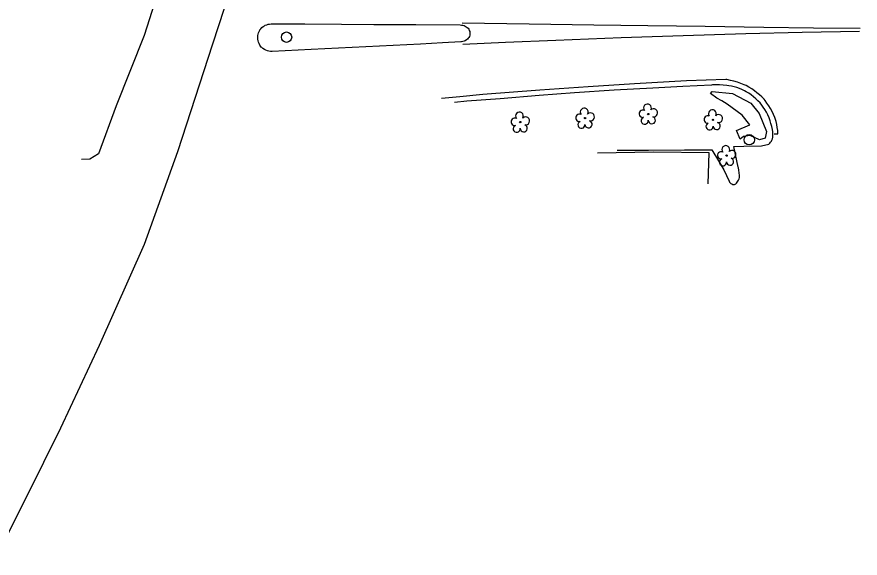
# Model space of a CAD drawing. Extents: x 1614427 to 1617186, y 896524 to 905462.
# Drawn here: x 1616037 to 1616436.6, y 899101.6 to 899358 of the extents above; entities that cross this region are included whole.
import ezdxf

# ---------------------------------------------------------------- set-up
doc = ezdxf.new("R2010")
doc.units = 0
for name, color, linetype in [('Exist Other Culture Fence Line', 7, 'Continuous'), ('Exist Roads Curbs', 7, 'Continuous'), ('Exist Roads EOP', 7, 'Continuous'), ('Exist Roads EOP Other', 7, 'Continuous'), ('Exist Roads EOT', 7, 'Continuous'), ('Exist Utilities Other Pole CELL', 7, 'Continuous'), ('Exist Utilities Telephone UG Cable SUE LOS B', 7, 'Continuous'), ('Exist Utilities Water UG Line SUE LOS B', 7, 'Continuous'), ('Exist Vegetation Hedge Row', 7, 'Continuous'), ('Exist Vegetation Tree CELL', 7, 'Continuous')]:
    doc.layers.add(name, color=color, linetype=linetype)

msp = doc.modelspace()

# ---------------------------------------------------------------- linework, layer by layer
at = {"layer": 'Exist Other Culture Fence Line'}
msp.add_lwpolyline([(1616364.58, 899278.9), (1616365.18, 899293.64), (1616338.8, 899293.99), (1616312.15, 899293.49)], dxfattribs=at)
at = {"layer": 'Exist Roads Curbs'}
msp.add_lwpolyline([(1616238.77, 899345.7), (1616228.3, 899345.13), (1616176.47, 899342.54), (1616158.02, 899341.6), (1616157.25, 899341.64), (1616156.49, 899341.76), (1616155.74, 899341.96), (1616155.02, 899342.24), (1616154.33, 899342.59), (1616153.68, 899343.01), (1616153.08, 899343.49), (1616153.04, 899343.52), (1616152.57, 899344.08), (1616152.16, 899344.68), (1616151.82, 899345.33), (1616151.55, 899346.01), (1616151.35, 899346.72), (1616151.23, 899347.44), (1616151.2, 899347.77), (1616151.17, 899348.46), (1616151.21, 899349.16), (1616151.33, 899349.85), (1616151.53, 899350.52), (1616151.8, 899351.16), (1616152.14, 899351.77), (1616152.19, 899351.83), (1616152.64, 899352.42), (1616153.16, 899352.95), (1616153.73, 899353.42), (1616154.34, 899353.83), (1616154.78, 899354.06), (1616155.44, 899354.33), (1616156.13, 899354.52), (1616156.83, 899354.64), (1616157.54, 899354.68), (1616157.71, 899354.67), (1616173.56, 899354.69), (1616190.93, 899354.51), (1616206.24, 899354.39), (1616226.09, 899354.34), (1616247.1, 899354.21), (1616247.81, 899354.17), (1616248.4, 899354.08), (1616248.97, 899353.92), (1616249.52, 899353.68), (1616250.03, 899353.38), (1616250.49, 899353), (1616250.86, 899352.62), (1616251.18, 899352.15), (1616251.44, 899351.64), (1616251.62, 899351.1), (1616251.72, 899350.55), (1616251.75, 899349.98), (1616251.74, 899349.87), (1616251.64, 899349.32), (1616251.46, 899348.8), (1616251.21, 899348.31), (1616250.88, 899347.86), (1616250.55, 899347.5), (1616250.07, 899347.1), (1616249.54, 899346.75), (1616248.97, 899346.48), (1616248.37, 899346.28), (1616247.75, 899346.16), (1616247.5, 899346.13)], close=True, dxfattribs=at)
msp.add_lwpolyline([(1616321.58, 899294.87), (1616336.36, 899294.8), (1616353.39, 899294.97), (1616366.38, 899295.02), (1616369.51, 899289.74), (1616371.98, 899285.52), (1616374.53, 899280.19), (1616374.76, 899279.78), (1616375.07, 899279.41), (1616375.43, 899279.1), (1616375.83, 899278.85), (1616376.27, 899278.67), (1616376.37, 899278.65), (1616376.72, 899278.6), (1616377.09, 899278.63), (1616377.43, 899278.74), (1616377.75, 899278.92), (1616378.01, 899279.16), (1616378.1, 899279.27), (1616379.07, 899280.68), (1616379.28, 899281.28), (1616379.4, 899281.9), (1616379.45, 899282.52), (1616379.45, 899282.87), (1616379.36, 899284.11), (1616379.2, 899285.34), (1616378.96, 899286.55), (1616378.91, 899286.77), (1616376.79, 899296.68), (1616381.49, 899296.79), (1616389.83, 899296.87), (1616393.38, 899297.75), (1616393.84, 899298.14), (1616394.24, 899298.59), (1616394.58, 899299.09), (1616394.86, 899299.63), (1616395.06, 899300.2), (1616395.07, 899300.23), (1616395.23, 899301.1), (1616395.3, 899301.97), (1616395.3, 899302.85), (1616395.21, 899303.72), (1616395.05, 899304.58), (1616395.04, 899304.61), (1616394.76, 899306.04), (1616394.4, 899307.45), (1616393.97, 899308.84), (1616393.46, 899310.2), (1616392.88, 899311.54), (1616392.22, 899312.84), (1616391.5, 899314.1), (1616390.7, 899315.32), (1616390.12, 899316.13), (1616389.21, 899317.22), (1616388.24, 899318.26), (1616387.21, 899319.24), (1616386.13, 899320.16), (1616385, 899321.02), (1616383.82, 899321.82), (1616382.6, 899322.55), (1616381.78, 899322.99), (1616380.61, 899323.56), (1616379.4, 899324.07), (1616378.17, 899324.5), (1616376.92, 899324.86), (1616375.64, 899325.14), (1616374.35, 899325.35), (1616373.4, 899325.45), (1616371.71, 899325.64), (1616370.02, 899325.76), (1616368.32, 899325.79), (1616366.62, 899325.75), (1616366.16, 899325.72), (1616352.68, 899325.02), (1616338.42, 899324.31), (1616320.16, 899323.25), (1616301.32, 899321.98), (1616284.57, 899320.74), (1616266.06, 899319.26), (1616250.3, 899318.04), (1616244.35, 899317.46)], dxfattribs=at)
at = {"layer": 'Exist Roads EOP'}
msp.add_lwpolyline([(1616373.05, 899328.35), (1616354.3, 899327.69), (1616329.67, 899326.33), (1616307.82, 899324.88), (1616284.83, 899323.28), (1616257.93, 899321.2), (1616246.91, 899320.16), (1616238.34, 899319.28)], dxfattribs=at)
at = {"layer": 'Exist Roads EOP Other'}
msp.add_lwpolyline([(1616395.93, 899302.6), (1616397.68, 899302.67), (1616397.58, 899304.13), (1616397.39, 899305.58), (1616397.13, 899307.02), (1616396.78, 899308.44), (1616396.37, 899309.84), (1616396.17, 899310.41), (1616395.58, 899311.83), (1616394.92, 899313.23), (1616394.18, 899314.59), (1616393.38, 899315.9), (1616392.5, 899317.18), (1616391.57, 899318.41), (1616391.1, 899318.98), (1616390.04, 899320.08), (1616388.93, 899321.12), (1616387.76, 899322.11), (1616386.54, 899323.04), (1616385.27, 899323.9), (1616383.96, 899324.7), (1616382.62, 899325.43), (1616381.7, 899325.87), (1616380.1, 899326.5), (1616378.47, 899327.05), (1616376.82, 899327.54), (1616375.15, 899327.95), (1616373.46, 899328.28), (1616373.05, 899328.35)], dxfattribs=at)
at = {"layer": 'Exist Roads EOT'}
for points in [[(1616248, 899355.22), (1616279.86, 899354.77), (1616310.5, 899354.32), (1616336.03, 899353.92), (1616363.14, 899353.58), (1616391.08, 899353.2), (1616414.47, 899352.89), (1616436.64, 899352.68)], [(1616436.34, 899351.14), (1616409.21, 899350.58), (1616382.47, 899349.91), (1616352.73, 899349), (1616323.33, 899348.02), (1616292.38, 899346.9), (1616268.57, 899345.95), (1616248.44, 899344.99)]]:
    msp.add_lwpolyline(points, dxfattribs=at)
at = {"layer": 'Exist Utilities Other Pole CELL'}
for centre in [(1616164.83, 899348.4), (1616384.1, 899299.83)]:
    msp.add_circle(centre, 2.46, dxfattribs=at)
at = {"layer": 'Exist Utilities Telephone UG Cable SUE LOS B'}
msp.add_lwpolyline([(1616150.87, 899610.42), (1616153.18, 899609.07), (1616153.86, 899606.67), (1616151.11, 899585.39), (1616147.11, 899554.84), (1616140.6, 899521.99), (1616131.48, 899478.87), (1616125.05, 899448.4), (1616113.78, 899415.32), (1616111.46, 899406.05), (1616109.56, 899394.84), (1616108.47, 899383.92), (1616097.39, 899349.23), (1616084.09, 899315.91), (1616075.73, 899293.12), (1616071.62, 899290.61), (1616067.68, 899290.46)], dxfattribs=at)
at = {"layer": 'Exist Utilities Water UG Line SUE LOS B'}
msp.add_lwpolyline([(1616205.16, 899658.03), (1616191.69, 899595.33), (1616183.79, 899557.72), (1616173.96, 899510.49), (1616162.12, 899458.99), (1616153.34, 899426.63), (1616143.66, 899387.67), (1616129.79, 899345.08), (1616113.12, 899294), (1616097.38, 899250.2), (1616076.09, 899202.34), (1616057.7, 899163.22), (1616049.64, 899146.8), (1616026.97, 899101.57)], dxfattribs=at)
at = {"layer": 'Exist Vegetation Hedge Row'}
msp.add_lwpolyline([(1616377.99, 899304.12), (1616384.33, 899306.93), (1616380.77, 899311.49), (1616373.63, 899316.68), (1616371.14, 899318.22), (1616368.66, 899319.56), (1616365.75, 899321.65), (1616366.59, 899322.6), (1616376.12, 899321.7), (1616384.84, 899317.16), (1616388.73, 899312.23), (1616392.34, 899303.78), (1616391.6, 899300.63), (1616389.01, 899299.76), (1616384.56, 899301.78), (1616381.31, 899301.27), (1616379.75, 899300.11), (1616377.99, 899304.12)], dxfattribs=at)
at = {"layer": 'Exist Vegetation Tree CELL'}
for p, q in [((1616306.29, 899310.04), (1616306.29, 899310.04)), ((1616336.25, 899311.98), (1616336.25, 899311.98)), ((1616366.98, 899309.24), (1616366.98, 899309.24)), ((1616275.59, 899308.15), (1616275.59, 899308.15)), ((1616373.36, 899292.28), (1616373.36, 899292.28))]:
    msp.add_line(p, q, dxfattribs=at)
for centre in [(1616275.59, 899308.15), (1616306.29, 899310.04), (1616336.25, 899311.98), (1616366.98, 899309.24), (1616373.36, 899292.28)]:
    msp.add_circle(centre, 0.326, dxfattribs=at)
for centre, radius, start, end in [((1616335.86, 899314.85), 1.86, 330.1651, 219.7134), ((1616275.2, 899311.03), 1.86, 330.1651, 219.7134), ((1616305.9, 899312.91), 1.86, 330.1651, 219.7134), ((1616308.84, 899310.63), 1.9, 257.1011, 134.1999), ((1616333.64, 899312.13), 1.73, 62.6636, 279.3457), ((1616338.79, 899312.57), 1.9, 257.1011, 134.1999), ((1616366.6, 899312.12), 1.86, 330.1651, 219.7134), ((1616272.98, 899308.31), 1.73, 62.6636, 279.3457), ((1616278.14, 899308.74), 1.9, 257.1011, 134.1999), ((1616303.68, 899310.19), 1.73, 62.6636, 279.3457), ((1616304.58, 899306.92), 1.69, 111.5671, 6.231), ((1616307.96, 899307.14), 1.7, 181.2822, 74.56), ((1616334.54, 899308.86), 1.69, 111.5671, 6.231), ((1616337.92, 899309.08), 1.7, 181.2822, 74.56), ((1616364.38, 899309.4), 1.73, 62.6636, 279.3457), ((1616369.53, 899309.83), 1.9, 257.1011, 134.1999), ((1616273.88, 899305.03), 1.69, 111.5671, 6.231), ((1616277.26, 899305.25), 1.7, 181.2822, 74.56), ((1616365.28, 899306.12), 1.69, 111.5671, 6.231), ((1616368.65, 899306.34), 1.7, 181.2822, 74.56), ((1616372.98, 899295.15), 1.86, 330.1651, 219.7134), ((1616370.76, 899292.43), 1.73, 62.6636, 279.3457), ((1616375.91, 899292.87), 1.9, 257.1011, 134.1999), ((1616371.66, 899289.16), 1.69, 111.5671, 6.231), ((1616375.03, 899289.38), 1.7, 181.2822, 74.56)]:
    msp.add_arc(centre, radius, start, end, dxfattribs=at)

doc.saveas('drawing.dxf')
